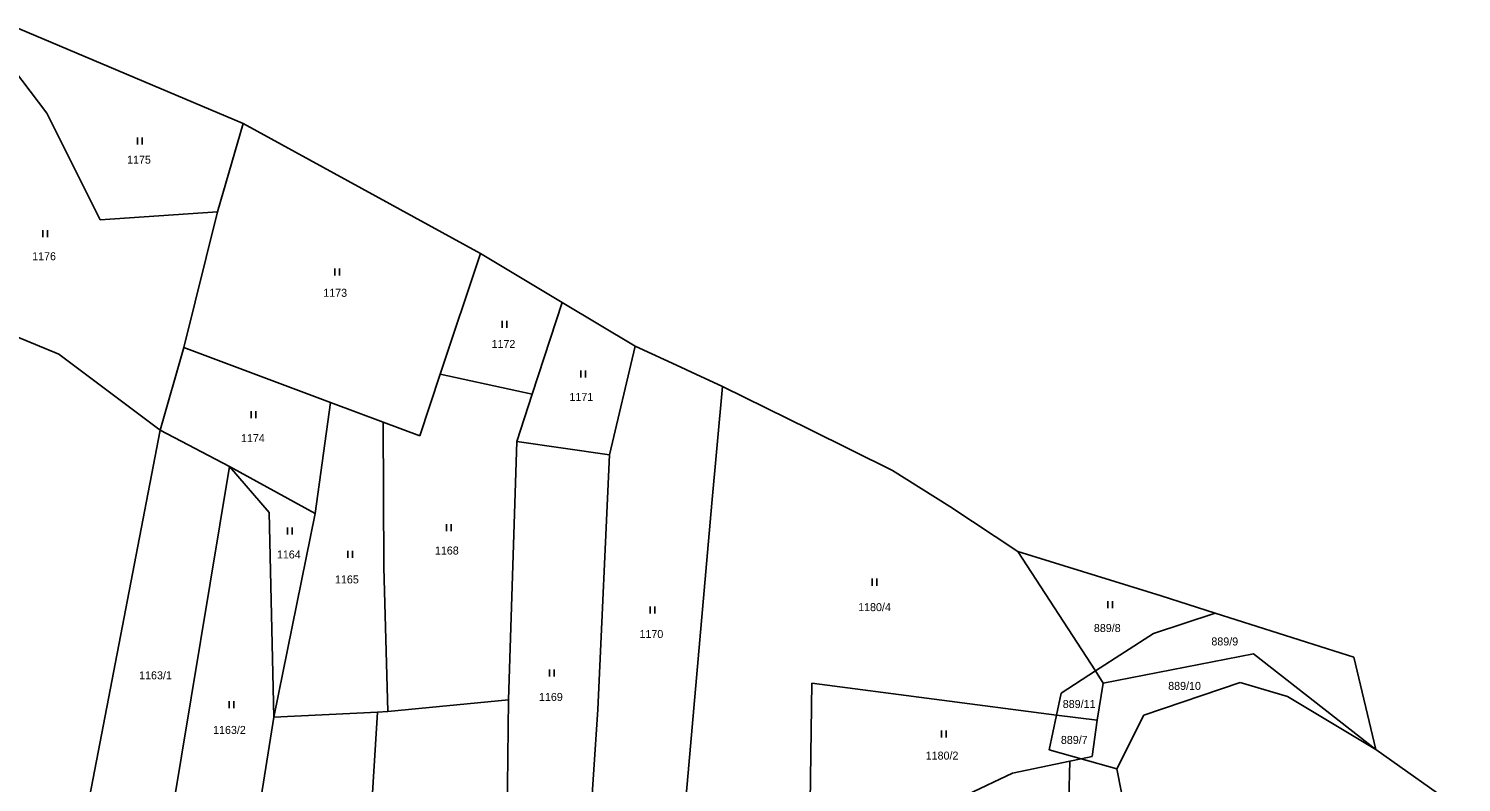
# Model space of a CAD drawing. Extents: x -820420 to -815896, y -1105820 to -1103643.
# Drawn here: x -818131.9 to -817827.5, y -1104071 to -1103910.9 of the extents above; entities that cross this region are included whole.
import ezdxf
from ezdxf.enums import TextEntityAlignment as Align

# ---------------------------------------------------------------- set-up
doc = ezdxf.new("R2010")
doc.units = 0
doc.header["$LTSCALE"] = 0.68
doc.layers.add('1', color=7, linetype='Continuous', lineweight=25)
doc.layers.add('3', color=7, linetype='Continuous', lineweight=25)
doc.layers.add('2', color=7, linetype='Continuous')

msp = doc.modelspace()

# ---------------------------------------------------------------- linework, layer by layer
at = {"layer": '1'}
for p, q in [((-818134.04, -1103910.87), (-818086.31, -1103931.05)), ((-818139.12, -1103914.22), (-818128.03, -1103928.81)), ((-818128.03, -1103928.81), (-818116.72, -1103951.51)), ((-818086.31, -1103931.05), (-818091.79, -1103949.76)), ((-818086.31, -1103931.05), (-818035.92, -1103958.62)), ((-818116.72, -1103951.51), (-818091.79, -1103949.76)), ((-818091.79, -1103949.76), (-818098.95, -1103978.61)), ((-818044.48, -1103984.28), (-818035.92, -1103958.62)), ((-818035.92, -1103958.62), (-818018.58, -1103969.03)), ((-818147.51, -1103970.95), (-818125.46, -1103980.01)), ((-818018.58, -1103969.03), (-818024.92, -1103988.55)), ((-818018.58, -1103969.03), (-818003.03, -1103978.33)), ((-818125.46, -1103980.01), (-818103.98, -1103996.15)), ((-818098.95, -1103978.61), (-818103.98, -1103996.15)), ((-818098.95, -1103978.61), (-818067.75, -1103990.3)), ((-818008.47, -1104001.43), (-818003.03, -1103978.33)), ((-818003.03, -1103978.33), (-817993.35, -1103982.8)), ((-817993.35, -1103982.8), (-817991.06, -1103983.85)), ((-817991.06, -1103983.85), (-817984.49, -1103986.88)), ((-818048.81, -1103997.39), (-818044.48, -1103984.28)), ((-818044.48, -1103984.28), (-818024.92, -1103988.55)), ((-817986.74, -1104011.69), (-817984.49, -1103986.88)), ((-817965.92, -1103996.06), (-817984.49, -1103986.88)), ((-818024.92, -1103988.55), (-818028.18, -1103998.55)), ((-818067.75, -1103990.3), (-818071.02, -1104013.85)), ((-818067.75, -1103990.3), (-818056.54, -1103994.5)), ((-818123.61, -1104098.4), (-818103.98, -1103996.15)), ((-818103.98, -1103996.15), (-818089.19, -1104003.88)), ((-818056.54, -1103994.5), (-818048.81, -1103997.39)), ((-818056.54, -1103994.5), (-818056.44, -1104025.27)), ((-817948.39, -1104004.73), (-817965.92, -1103996.06)), ((-818029.97, -1104053.5), (-818028.18, -1103998.55)), ((-818028.18, -1103998.55), (-818008.47, -1104001.43)), ((-818008.47, -1104001.43), (-818011, -1104055.52)), ((-818089.19, -1104003.88), (-818105.57, -1104102.24)), ((-818089.19, -1104003.88), (-818080.77, -1104013.66)), ((-818071.02, -1104013.85), (-818089.19, -1104003.88)), ((-817948.39, -1104004.73), (-817936.22, -1104012.41)), ((-818080.77, -1104013.66), (-818079.83, -1104057.18)), ((-818079.83, -1104057.18), (-818071.02, -1104013.85)), ((-817993.27, -1104085.91), (-817986.74, -1104011.69)), ((-817936.22, -1104012.41), (-817921.73, -1104021.94)), ((-817921.73, -1104021.94), (-817905.23, -1104047.34)), ((-817921.73, -1104021.94), (-817891.31, -1104031.39)), ((-818056.44, -1104025.27), (-818055.58, -1104055.92)), ((-817891.31, -1104031.39), (-817879.8, -1104035.05)), ((-817879.8, -1104035.05), (-817892.93, -1104039.39)), ((-817853.08, -1104043.54), (-817879.8, -1104035.05)), ((-817892.93, -1104039.39), (-817905.23, -1104047.34)), ((-817903.62, -1104049.92), (-817871.65, -1104043.68)), ((-817871.65, -1104043.68), (-817845.67, -1104064.03)), ((-817850.36, -1104044.4), (-817853.08, -1104043.54)), ((-817850.36, -1104044.4), (-817845.67, -1104064.03)), ((-817905.23, -1104047.34), (-817912.54, -1104052.07)), ((-817905.23, -1104047.34), (-817903.62, -1104049.92)), ((-817965.51, -1104049.93), (-817965.85, -1104075.18)), ((-817913.52, -1104056.7), (-817965.51, -1104049.93)), ((-817903.62, -1104049.92), (-817904.89, -1104057.79)), ((-817894.96, -1104056.73), (-817874.52, -1104049.8)), ((-817874.52, -1104049.8), (-817864.47, -1104052.79)), ((-818055.58, -1104055.92), (-818029.97, -1104053.5)), ((-818030.6, -1104108.58), (-818029.97, -1104053.5)), ((-817912.54, -1104052.07), (-817913.52, -1104056.7)), ((-817864.47, -1104052.79), (-817845.67, -1104064.03)), ((-818061.47, -1104114.05), (-818057.77, -1104056.11)), ((-818057.77, -1104056.11), (-818055.58, -1104055.92)), ((-818011, -1104055.52), (-818013.98, -1104100.8)), ((-817913.52, -1104056.7), (-817915.08, -1104064.09)), ((-817904.89, -1104057.79), (-817913.52, -1104056.7)), ((-817900.7, -1104068.1), (-817894.96, -1104056.73)), ((-817905.94, -1104065.51), (-817904.89, -1104057.79)), ((-817915.08, -1104064.09), (-817908.27, -1104065.99)), ((-817910.72, -1104066.49), (-817908.27, -1104065.99)), ((-817908.27, -1104065.99), (-817905.94, -1104065.51)), ((-817908.27, -1104065.99), (-817900.7, -1104068.1)), ((-817845.67, -1104064.03), (-817827.52, -1104076.89)), ((-817932.46, -1104073.59), (-817922.86, -1104069.06)), ((-817922.86, -1104069.06), (-817910.72, -1104066.49)), ((-817910.72, -1104066.49), (-817910.93, -1104074.68)), ((-817900.7, -1104068.1), (-817897.83, -1104082.69))]:
    msp.add_line(p, q, dxfattribs=at)
msp.add_lwpolyline([(-818086.46, -1104098.99), (-818079.83, -1104057.18), (-818057.77, -1104056.11)], dxfattribs=at)
at = {"layer": '3'}
for p, q in [((-818108.741, -1103935.5), (-818108.741, -1103934)), ((-818107.74, -1103935.5), (-818107.74, -1103934)), ((-818128.871, -1103955.2), (-818128.871, -1103953.7)), ((-818127.87, -1103955.2), (-818127.87, -1103953.7)), ((-818066.871, -1103963.31), (-818066.871, -1103961.81)), ((-818065.87, -1103963.31), (-818065.87, -1103961.81)), ((-818031.311, -1103974.44), (-818031.311, -1103972.94)), ((-818030.31, -1103974.44), (-818030.31, -1103972.94)), ((-818014.601, -1103985.01), (-818014.601, -1103983.51)), ((-818013.6, -1103985.01), (-818013.6, -1103983.51)), ((-818084.631, -1103993.65), (-818084.631, -1103992.15)), ((-818083.63, -1103993.65), (-818083.63, -1103992.15)), ((-818076.881, -1104018.35), (-818076.881, -1104016.85)), ((-818075.88, -1104018.35), (-818075.88, -1104016.85)), ((-818043.111, -1104017.64), (-818043.111, -1104016.14)), ((-818042.11, -1104017.64), (-818042.11, -1104016.14)), ((-818064.111, -1104023.33), (-818064.111, -1104021.83)), ((-818063.11, -1104023.33), (-818063.11, -1104021.83)), ((-817952.701, -1104029.22), (-817952.701, -1104027.72)), ((-817951.7, -1104029.22), (-817951.7, -1104027.72)), ((-817902.601, -1104033.99), (-817902.601, -1104032.49)), ((-817901.6, -1104033.99), (-817901.6, -1104032.49)), ((-817999.881, -1104035.16), (-817999.881, -1104033.66)), ((-817998.88, -1104035.16), (-817998.88, -1104033.66)), ((-818021.231, -1104048.53), (-818021.231, -1104047.03)), ((-818020.23, -1104048.53), (-818020.23, -1104047.03)), ((-818089.301, -1104055.26), (-818089.301, -1104053.76)), ((-818088.3, -1104055.26), (-818088.3, -1104053.76)), ((-817937.961, -1104061.47), (-817937.961, -1104059.97)), ((-817936.96, -1104061.47), (-817936.96, -1104059.97))]:
    msp.add_line(p, q, dxfattribs=at)

# ---------------------------------------------------------------- texts
at = {"layer": '2'}
for s, p in [('1175', (-818108.45, -1103939.555)), ('1176', (-818128.61, -1103960.075)), ('1173', (-818066.77, -1103967.845)), ('1172', (-818031.02, -1103978.715)), ('1171', (-818014.47, -1103989.965)), ('1174', (-818084.25, -1103998.725)), ('1164', (-818076.62, -1104023.435)), ('1168', (-818043.05, -1104022.595)), ('1165', (-818064.28, -1104028.735)), ('1180/4', (-817952.19, -1104034.625)), ('1170', (-817999.59, -1104040.335)), ('889/8', (-817902.74, -1104039.065)), ('889/9', (-817877.78, -1104041.915)), ('1163/1', (-818104.94, -1104049.105)), ('889/10', (-817886.32, -1104051.355)), ('1169', (-818020.94, -1104053.705)), ('889/11', (-817908.72, -1104055.205)), ('1163/2', (-818089.23, -1104060.715)), ('889/7', (-817909.75, -1104062.835)), ('1180/2', (-817937.84, -1104066.165))]:
    msp.add_text(s, height=1.7, dxfattribs=at).set_placement(p, align=Align.CENTER)

doc.saveas('drawing.dxf')
